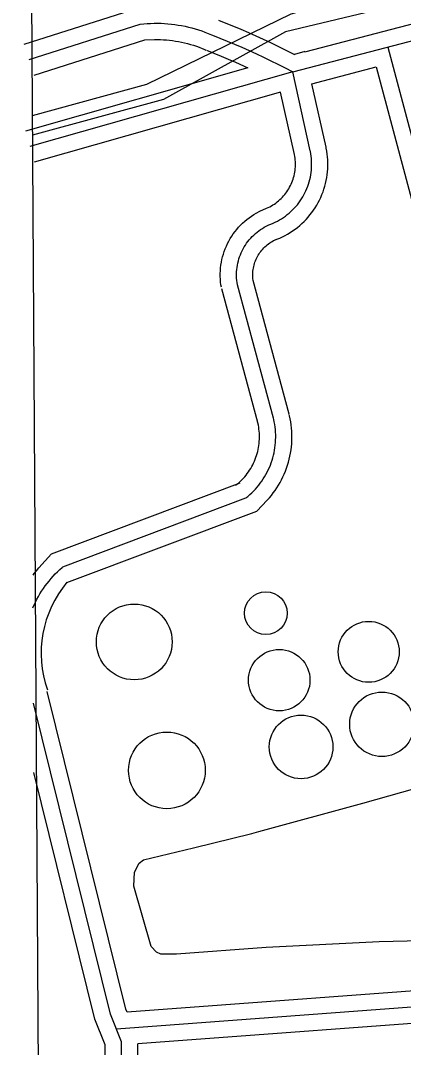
# Model space of a CAD drawing. Extents: x 3508733 to 3546731, y 546897 to 572481.
# Drawn here: x 3512800 to 3513154, y 567889 to 568838 of the extents above; entities that cross this region are included whole.
import ezdxf

# ---------------------------------------------------------------- set-up
doc = ezdxf.new("R2010")
doc.units = 0
for name, color, linetype in [('V-DOMW-TANK', 7, 'Continuous'), ('V-GRID-FRAM', 7, 'Continuous'), ('V-ROAD-CNTR', 7, 'Continuous'), ('V-SITE-OTLN', 7, 'Continuous'), ('V-TOPO-SHOR', 7, 'Continuous'), ('V-UTIL-LINE', 7, 'Continuous')]:
    doc.layers.add(name, color=color, linetype=linetype)

msp = doc.modelspace()

# ---------------------------------------------------------------- linework, layer by layer
at = {"layer": 'V-DOMW-TANK'}
for centre, radius in [((3513026.55, 568290.75), 19.75), ((3512904.98, 568264.16), 35), ((3513121.53, 568254.99), 28.16), ((3513038.87, 568228.83), 28.38), ((3513133.71, 568188.07), 29.79), ((3513059.03, 568167.16), 29.39), ((3512935.15, 568145.48), 35.41)]:
    msp.add_circle(centre, radius, dxfattribs=at)
at = {"layer": 'V-GRID-FRAM'}
msp.add_lwpolyline([(3512799.99, 570478.87), (3544431.28, 570695.11), (3544563.51, 552512.4), (3512916.35, 552296.05), (3512799.99, 570478.87)], dxfattribs=at)
at = {"layer": 'V-ROAD-CNTR'}
for points in [[(3513051.28, 568790.68), (3513581.53, 568929.51), (3514309.67, 569136.37), (3514218.1, 569514.03), (3514092.72, 569491.14)], [(3513062.53, 568809.13), (3513557.6, 568938.75)], [(3512803.45, 568816.4), (3512907.98, 568849.77)], [(3512982.66, 568838.63), (3512989.58, 568835.9), (3512996.55, 568833.07), (3513003.49, 568830.16), (3513010.4, 568827.17), (3513017.28, 568824.11), (3513024.12, 568820.98), (3513030.93, 568817.77), (3513037.7, 568814.49), (3513044.43, 568811.13), (3513051.13, 568807.7), (3513052.95, 568806.75)], [(3512808.01, 568802.11), (3512910.55, 568834.85)], [(3512910.55, 568834.85), (3512913.73, 568835.18), (3512916.92, 568835.42), (3512920.11, 568835.59), (3512923.31, 568835.68), (3512926.51, 568835.69), (3512929.71, 568835.62), (3512932.9, 568835.46), (3512936.09, 568835.23), (3512939.27, 568834.92), (3512942.45, 568834.53), (3512945.61, 568834.06), (3512948.76, 568833.51), (3512951.9, 568832.88), (3512955.02, 568832.18), (3512958.12, 568831.39), (3512961.2, 568830.53), (3512964.25, 568829.59), (3512967.29, 568828.58), (3512970.29, 568827.49), (3512973.27, 568826.33), (3512976.22, 568825.09), (3512977.16, 568824.67)], [(3512812.57, 568787.82), (3512914.73, 568820.44)], [(3512914.73, 568820.44), (3512923.54, 568820.68), (3512926.36, 568820.69), (3512929.18, 568820.62), (3512932, 568820.49), (3512934.82, 568820.29), (3512937.63, 568820.01), (3512940.43, 568819.67), (3512943.22, 568819.25), (3512946, 568818.77), (3512948.77, 568818.21), (3512951.52, 568817.59), (3512954.26, 568816.9), (3512956.98, 568816.14), (3512959.68, 568815.31), (3512962.36, 568814.41), (3512965.01, 568813.45), (3512967.64, 568812.42), (3512970.3, 568811.31), (3512971.12, 568810.95)], [(3512977.16, 568824.67), (3512984.01, 568821.98), (3512990.83, 568819.2), (3512997.62, 568816.36), (3513004.38, 568813.44), (3513011.1, 568810.44), (3513017.8, 568807.37), (3513024.46, 568804.24), (3513031.08, 568801.02), (3513037.67, 568797.74), (3513044.23, 568794.39), (3513050.74, 568790.96), (3513051.28, 568790.68)], [(3512971.66, 568810.72), (3512978.44, 568808.05), (3512985.1, 568805.34), (3512991.74, 568802.55), (3512998.35, 568799.7), (3513009.96, 568794.53)], [(3513062.53, 568809.13), (3513062.46, 568809.45), (3513052.95, 568806.75)], [(3513139.09, 568813.67), (3513340.87, 568057.69), (3513459.78, 568094.24)], [(3513009.96, 568794.53), (3512804.42, 568736.11)], [(3513067.52, 568717.8), (3513051.28, 568790.68), (3512808.52, 568721.68)], [(3513069.06, 568779.83), (3513128.44, 568795.38)], [(3513128.44, 568795.38), (3513298.65, 568157.69)], [(3513082.16, 568721.07), (3513069.06, 568779.83)], [(3513052.88, 568714.54), (3513040.09, 568771.9), (3512812.62, 568707.25)], [(3513020.94, 568662.1), (3513027.24, 568664.73), (3513028.73, 568665.42), (3513030.18, 568666.15), (3513031.61, 568666.94), (3513033, 568667.78), (3513034.37, 568668.67), (3513035.7, 568669.61), (3513036.99, 568670.6), (3513038.25, 568671.64), (3513039.47, 568672.72), (3513040.65, 568673.85), (3513041.79, 568675.01), (3513042.88, 568676.23), (3513043.93, 568677.48), (3513044.93, 568678.76), (3513045.89, 568680.08), (3513046.79, 568681.44), (3513047.65, 568682.83), (3513048.45, 568684.25), (3513049.2, 568685.69), (3513049.9, 568687.17), (3513050.54, 568688.67), (3513051.13, 568690.19), (3513051.66, 568691.73), (3513052.13, 568693.29), (3513052.55, 568694.86), (3513052.9, 568696.46), (3513053.2, 568698.06), (3513053.44, 568699.67), (3513053.63, 568701.29), (3513053.75, 568702.92), (3513053.81, 568704.55), (3513053.81, 568706.18), (3513053.76, 568707.8), (3513053.64, 568709.43), (3513053.46, 568711.05), (3513053.23, 568712.66), (3513052.91, 568714.37), (3513052.83, 568714.76)], [(3513029.22, 568649.39), (3513031.26, 568650.16), (3513033.28, 568651), (3513035.26, 568651.91), (3513037.2, 568652.89), (3513039.11, 568653.95), (3513040.98, 568655.07), (3513042.8, 568656.27), (3513044.58, 568657.53), (3513046.32, 568658.85), (3513048, 568660.24), (3513049.63, 568661.68), (3513051.21, 568663.19), (3513052.73, 568664.75), (3513054.19, 568666.37), (3513055.59, 568668.04), (3513056.93, 568669.76), (3513058.21, 568671.53), (3513059.42, 568673.34), (3513060.56, 568675.2), (3513061.64, 568677.1), (3513062.64, 568679.03), (3513063.57, 568681), (3513064.43, 568683.01), (3513065.22, 568685.04), (3513065.93, 568687.11), (3513066.56, 568689.19), (3513067.12, 568691.3), (3513067.6, 568693.43), (3513068, 568695.57), (3513068.32, 568697.73), (3513068.56, 568699.9), (3513068.73, 568702.07), (3513068.81, 568704.25), (3513068.81, 568706.43), (3513068.74, 568708.61), (3513068.58, 568710.78), (3513068.34, 568712.95), (3513068.03, 568715.11), (3513067.63, 568717.25), (3513067.52, 568717.8)], [(3513034.49, 568635.35), (3513036.79, 568636.21), (3513039.31, 568637.26), (3513041.79, 568638.4), (3513044.22, 568639.64), (3513046.61, 568640.96), (3513048.95, 568642.37), (3513051.24, 568643.86), (3513053.47, 568645.44), (3513055.64, 568647.1), (3513057.75, 568648.83), (3513059.79, 568650.64), (3513061.77, 568652.53), (3513063.67, 568654.49), (3513065.5, 568656.51), (3513067.26, 568658.61), (3513068.94, 568660.76), (3513070.53, 568662.97), (3513072.05, 568665.24), (3513073.48, 568667.57), (3513074.83, 568669.95), (3513076.09, 568672.37), (3513077.25, 568674.84), (3513078.33, 568677.35), (3513079.31, 568679.9), (3513080.2, 568682.48), (3513080.99, 568685.09), (3513081.69, 568687.74), (3513082.29, 568690.4), (3513082.79, 568693.08), (3513083.2, 568695.79), (3513083.5, 568698.5), (3513083.71, 568701.22), (3513083.81, 568703.95), (3513083.81, 568706.68), (3513083.72, 568709.41), (3513083.52, 568712.14), (3513083.23, 568714.85), (3513082.83, 568717.56), (3513082.35, 568720.13), (3513082.21, 568720.85)], [(3512985.44, 568591.74), (3512985.08, 568594.03), (3512984.77, 568596.62), (3512984.56, 568599.22), (3512984.45, 568601.83), (3512984.45, 568604.44), (3512984.55, 568607.05), (3512984.76, 568609.66), (3512985.07, 568612.24), (3512985.48, 568614.82), (3512985.99, 568617.38), (3512986.61, 568619.92), (3512987.32, 568622.43), (3512988.14, 568624.91), (3512989.05, 568627.36), (3512990.06, 568629.77), (3512991.16, 568632.13), (3512992.36, 568634.45), (3512993.64, 568636.72), (3512995.02, 568638.94), (3512996.48, 568641.1), (3512998.03, 568643.2), (3512999.66, 568645.24), (3513001.37, 568647.22), (3513003.16, 568649.12), (3513005.02, 568650.95), (3513006.95, 568652.71), (3513008.95, 568654.39), (3513011.02, 568655.98), (3513013.14, 568657.49), (3513015.33, 568658.92), (3513017.57, 568660.26), (3513020.94, 568662.1)], [(3513000.25, 568594.12), (3512999.93, 568596.11), (3512999.69, 568598.11), (3512999.53, 568600.12), (3512999.45, 568602.14), (3512999.45, 568604.15), (3512999.53, 568606.17), (3512999.69, 568608.17), (3512999.93, 568610.17), (3513000.24, 568612.16), (3513000.64, 568614.14), (3513001.12, 568616.1), (3513001.67, 568618.04), (3513002.3, 568619.95), (3513003, 568621.84), (3513003.78, 568623.7), (3513004.63, 568625.52), (3513005.55, 568627.32), (3513006.55, 568629.07), (3513007.61, 568630.78), (3513008.74, 568632.45), (3513009.93, 568634.07), (3513011.19, 568635.65), (3513012.51, 568637.17), (3513013.89, 568638.64), (3513015.33, 568640.05), (3513016.82, 568641.41), (3513018.36, 568642.7), (3513019.96, 568643.93), (3513021.6, 568645.1), (3513023.28, 568646.2), (3513025.01, 568647.24), (3513026.78, 568648.2), (3513028.59, 568649.1), (3513029.22, 568649.39)], [(3513015.06, 568596.51), (3513014.79, 568598.2), (3513014.62, 568599.61), (3513014.51, 568601.02), (3513014.45, 568602.44), (3513014.45, 568603.86), (3513014.51, 568605.28), (3513014.62, 568606.69), (3513014.79, 568608.1), (3513015.01, 568609.51), (3513015.29, 568610.9), (3513015.62, 568612.28), (3513016.01, 568613.64), (3513016.45, 568614.99), (3513016.95, 568616.32), (3513017.5, 568617.63), (3513018.1, 568618.92), (3513018.75, 568620.18), (3513019.45, 568621.41), (3513020.2, 568622.62), (3513020.99, 568623.79), (3513021.84, 568624.94), (3513022.72, 568626.05), (3513023.65, 568627.12), (3513024.62, 568628.15), (3513025.63, 568629.15), (3513026.69, 568630.1), (3513027.77, 568631.02), (3513028.89, 568631.88), (3513030.05, 568632.71), (3513031.24, 568633.48), (3513032.46, 568634.21), (3513033.7, 568634.89), (3513035.06, 568635.56), (3513035.52, 568635.77)], [(3513019.05, 568466.84), (3512985.77, 568590.22)], [(3513033.54, 568470.75), (3513000.25, 568594.12)], [(3513048.02, 568474.66), (3513014.74, 568598.03)], [(3512998.62, 568408.81), (3513000.29, 568410.15), (3513001.72, 568411.39), (3513003.1, 568412.67), (3513004.45, 568413.99), (3513005.75, 568415.37), (3513007.01, 568416.78), (3513008.21, 568418.24), (3513009.37, 568419.73), (3513010.48, 568421.26), (3513011.53, 568422.83), (3513012.53, 568424.43), (3513013.48, 568426.07), (3513014.37, 568427.73), (3513015.21, 568429.43), (3513015.99, 568431.15), (3513016.71, 568432.9), (3513017.37, 568434.67), (3513017.97, 568436.46), (3513018.51, 568438.27), (3513019, 568440.1), (3513019.42, 568441.95), (3513019.77, 568443.8), (3513020.07, 568445.66), (3513020.3, 568447.54), (3513020.47, 568449.43), (3513020.58, 568451.31), (3513020.62, 568453.2), (3513020.61, 568455.09), (3513020.52, 568456.98), (3513020.38, 568458.86), (3513020.17, 568460.74), (3513019.9, 568462.61), (3513019.57, 568464.47), (3513019.16, 568466.39), (3513018.95, 568467.26)], [(3513008.02, 568397.13), (3513009.89, 568398.63), (3513011.7, 568400.19), (3513013.46, 568401.81), (3513015.16, 568403.49), (3513016.81, 568405.22), (3513018.39, 568407.01), (3513019.92, 568408.85), (3513021.39, 568410.74), (3513022.79, 568412.68), (3513024.12, 568414.67), (3513025.39, 568416.7), (3513026.59, 568418.77), (3513027.72, 568420.88), (3513028.77, 568423.02), (3513029.76, 568425.2), (3513030.67, 568427.41), (3513031.51, 568429.65), (3513032.27, 568431.92), (3513032.96, 568434.21), (3513033.57, 568436.52), (3513034.1, 568438.86), (3513034.55, 568441.2), (3513034.92, 568443.57), (3513035.22, 568445.94), (3513035.44, 568448.32), (3513035.57, 568450.71), (3513035.63, 568453.1), (3513035.6, 568455.49), (3513035.5, 568457.88), (3513035.31, 568460.27), (3513035.05, 568462.64), (3513034.71, 568465.01), (3513034.29, 568467.37), (3513033.79, 568469.7), (3513033.54, 568470.75)], [(3513018.25, 568384.95), (3513027.86, 568395.08), (3513029.78, 568397.24), (3513031.63, 568399.47), (3513033.4, 568401.76), (3513035.09, 568404.11), (3513036.71, 568406.51), (3513038.24, 568408.96), (3513039.69, 568411.46), (3513041.06, 568414.02), (3513042.34, 568416.61), (3513043.53, 568419.25), (3513044.63, 568421.92), (3513045.65, 568424.63), (3513046.57, 568427.38), (3513047.4, 568430.15), (3513048.13, 568432.94), (3513048.78, 568435.77), (3513049.33, 568438.61), (3513049.78, 568441.47), (3513050.14, 568444.34), (3513050.4, 568447.22), (3513050.56, 568450.11), (3513050.63, 568453), (3513050.6, 568455.89), (3513050.47, 568458.79), (3513050.25, 568461.67), (3513049.93, 568464.55), (3513049.52, 568467.41), (3513049.01, 568470.26), (3513048.42, 568473.02), (3513048.12, 568474.24)], [(3512828.52, 568345.62), (3513002.74, 568411.17)], [(3512839.15, 568333.59), (3513008.02, 568397.13)], [(3512842.78, 568318.93), (3513018.25, 568384.95)], [(3512811.53, 568325.84), (3512812.64, 568327.32), (3512814.7, 568329.92), (3512816.83, 568332.46), (3512828.52, 568345.62)], [(3512811.25, 568295.71), (3512812.44, 568298.36), (3512813.71, 568300.97), (3512815.05, 568303.55), (3512816.45, 568306.09), (3512817.93, 568308.59), (3512819.47, 568311.04), (3512821.09, 568313.46), (3512822.77, 568315.83), (3512824.51, 568318.15), (3512826.31, 568320.42), (3512828.18, 568322.65), (3512830.11, 568324.82), (3512832.1, 568326.93), (3512834.14, 568328.99), (3512836.25, 568331), (3512838.4, 568332.94), (3512839.15, 568333.59)], [(3512898.37, 567922.14), (3512897.26, 567924.89), (3512824.62, 568218.31)], [(3512825.23, 568214.38), (3512825.23, 568214.38)], [(3512811.81, 568207.67), (3512811.81, 568207.68)], [(3512811.81, 568207.66), (3512811.81, 568207.67)], [(3512811.81, 568207.67), (3512811.81, 568207.67)], [(3512811.81, 568207.67), (3512811.81, 568207.67)], [(3512811.81, 568207.67), (3512811.81, 568207.67)], [(3512811.81, 568207.67), (3512811.81, 568207.67)], [(3512811.81, 568207.65), (3512811.81, 568207.66)], [(3512811.81, 568207.66), (3512811.81, 568207.66)], [(3512811.81, 568207.66), (3512811.81, 568207.66)], [(3512811.81, 568207.66), (3512811.81, 568207.66)], [(3512811.81, 568207.66), (3512811.81, 568207.66)], [(3512811.81, 568207.64), (3512811.81, 568207.65)], [(3512811.81, 568207.65), (3512811.81, 568207.65)], [(3512811.81, 568207.65), (3512811.81, 568207.65)], [(3512811.81, 568207.65), (3512811.81, 568207.65)], [(3512811.81, 568207.65), (3512811.81, 568207.65)], [(3512811.81, 568207.65), (3512811.81, 568207.65)], [(3512811.81, 568207.65), (3512811.81, 568207.65)], [(3512811.81, 568207.65), (3512811.81, 568207.65)], [(3512811.81, 568207.65), (3512811.81, 568207.65)], [(3512811.81, 568207.64), (3512811.81, 568207.64)], [(3512811.81, 568207.64), (3512811.81, 568207.64)], [(3512811.81, 568207.64), (3512811.81, 568207.64)], [(3512811.81, 568207.64), (3512811.81, 568207.64)], [(3512811.81, 568207.64), (3512811.81, 568207.64)], [(3512811.81, 568207.64), (3512811.81, 568207.64)], [(3512811.81, 568207.64), (3512811.81, 568207.64)], [(3512946.15, 567696.98), (3512927.57, 567750.35), (3512895.9, 567835.64), (3512893.56, 567857.44), (3512893.18, 567894.83), (3512882.95, 567920.27), (3512811.81, 568207.64)], [(3512826.81, 568207.66), (3512826.81, 568207.67)], [(3512826.81, 568207.67), (3512826.81, 568207.67)], [(3512826.81, 568207.67), (3512826.81, 568207.67)], [(3512826.81, 568207.67), (3512826.81, 568207.67)], [(3512826.81, 568207.67), (3512826.81, 568207.67)], [(3512826.81, 568207.65), (3512826.81, 568207.66)], [(3512826.81, 568207.66), (3512826.81, 568207.66)], [(3512826.81, 568207.66), (3512826.81, 568207.66)], [(3512826.81, 568207.66), (3512826.81, 568207.66)], [(3512826.81, 568207.66), (3512826.81, 568207.66)], [(3512826.81, 568207.64), (3512826.81, 568207.65)], [(3512826.81, 568207.65), (3512826.81, 568207.65)], [(3512826.81, 568207.65), (3512826.81, 568207.65)], [(3512826.81, 568207.65), (3512826.81, 568207.65)], [(3512826.81, 568207.65), (3512826.81, 568207.65)], [(3512826.81, 568207.65), (3512826.81, 568207.65)], [(3512826.81, 568207.65), (3512826.81, 568207.65)], [(3512826.81, 568207.65), (3512826.81, 568207.65)], [(3512826.81, 568207.65), (3512826.81, 568207.65)], [(3512826.81, 568207.64), (3512826.81, 568207.64)], [(3512826.81, 568207.64), (3512826.81, 568207.64)], [(3512826.81, 568207.64), (3512826.81, 568207.64)], [(3512826.81, 568207.64), (3512826.81, 568207.64)], [(3512826.81, 568207.64), (3512826.81, 568207.64)], [(3512826.81, 568207.64), (3512826.81, 568207.64)], [(3512826.81, 568207.64), (3512826.81, 568207.64)], [(3512928.56, 567701.9), (3512913.46, 567745.28), (3512881.19, 567832.18), (3512878.56, 567856.56), (3512878.21, 567891.86), (3512868.64, 567915.65), (3512812.22, 568143.56)], [(3513678.98, 567975.4), (3513475.36, 567945.08), (3513239.4, 567932.52), (3512888.54, 567906.37)], [(3513681.19, 567960.56), (3513476.87, 567930.14), (3513240.35, 567917.55), (3512908.2, 567892.79)], [(3513250.4, 567948.13), (3513238.44, 567947.49), (3512898.37, 567922.14)], [(3512955.26, 567716.45), (3512941.69, 567755.43), (3512910.62, 567839.11), (3512908.55, 567858.32), (3512908.2, 567892.79)]]:
    msp.add_lwpolyline(points, dxfattribs=at)
msp.add_arc((3512920.67, 568253.9), 101.65, 139.99612, 199.55409, dxfattribs=at)
at = {"layer": 'V-SITE-OTLN'}
msp.add_line((3512835.73, 564893.98), (3512799.99, 570478.87), dxfattribs=at)
at = {"layer": 'V-TOPO-SHOR'}
for points in [[(3513020.14, 568088.95), (3513116.07, 568115.12), (3513164.03, 568128.81)], [(3513208.63, 567989.07), (3513131.03, 567987.2), (3513026.79, 567981.74), (3512943.86, 567975.71), (3512929.65, 567975.7), (3512925.5, 567977.47), (3512920.75, 567982.79), (3512904.69, 568038.46), (3512905.27, 568051.49), (3512909.41, 568059.79), (3512913.55, 568062.75), (3512959.74, 568074.06), (3513013.63, 568087.16), (3513020.14, 568088.95)]]:
    msp.add_lwpolyline(points, dxfattribs=at)
at = {"layer": 'V-UTIL-LINE'}
for points in [[(3512811.05, 568750.36), (3512916.6, 568779.55), (3513049.81, 568844.31), (3513259.52, 568903.8)], [(3513259.98, 568879.43), (3513044.71, 568827.9), (3512931.99, 568765.22), (3512811.16, 568732.22)]]:
    msp.add_lwpolyline(points, dxfattribs=at)

doc.saveas('drawing.dxf')
